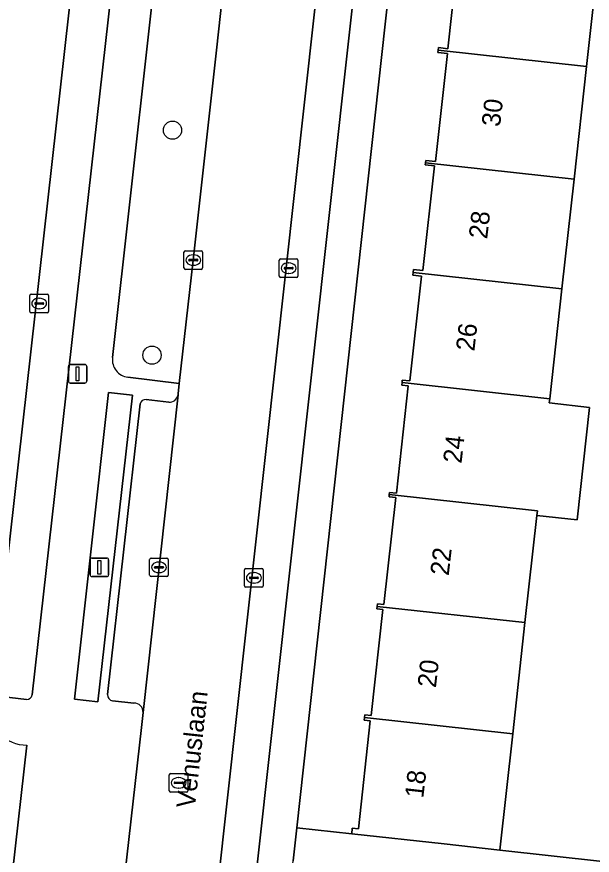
# Model space of a CAD drawing. Extents: x 161928 to 163071, y 386474 to 387428.
# Drawn here: x 162058.31 to 162089.23, y 386667.9 to 386712.98 of the extents above; entities that cross this region are included whole.
import ezdxf

# ---------------------------------------------------------------- set-up
doc = ezdxf.new("R2010")
doc.units = 0
for name, color, linetype in [('IMGEO_Boom', 7, 'Continuous'), ('IMGEO_Erf', 7, 'Continuous'), ('IMGEO_Groenvoorziening', 7, 'Continuous'), ('IMGEO_Kolk', 7, 'Continuous'), ('IMGEO_Lichtmast', 7, 'Continuous'), ('IMGEO_Openbare_ruimte_label', 7, 'Continuous'), ('IMGEO_Pand', 7, 'Continuous'), ('IMGEO_Pand_nummerreeks', 7, 'Continuous'), ('IMGEO_Parkeervlak_open', 7, 'Continuous'), ('IMGEO_Rijbaan_lokaal_open', 7, 'Continuous'), ('IMGEO_Rioolput', 7, 'Continuous'), ('IMGEO_Voetpad_open', 7, 'Continuous')]:
    doc.layers.add(name, color=color, linetype=linetype)

msp = doc.modelspace()

# ---------------------------------------------------------------- linework, layer by layer
at = {"layer": 'IMGEO_Boom'}
for centre in [(162066.678, 386706.88), (162065.576, 386694.785)]:
    msp.add_circle(centre, 0.489, dxfattribs=at)
at = {"layer": 'IMGEO_Erf'}
for points in [[(162078.66, 386717.651), (162073.359, 386669.381), (162076.305, 386669.058), (162076.338, 386669.358), (162076.664, 386669.322), (162077.306, 386675.119), (162076.979, 386675.156), (162076.995, 386675.305), (162077.011, 386675.453), (162077.346, 386675.415), (162077.977, 386681.112), (162077.659, 386681.148), (162077.674, 386681.282), (162077.688, 386681.415), (162078.04, 386681.377), (162078.676, 386687.13), (162078.314, 386687.171), (162078.327, 386687.29), (162078.34, 386687.409), (162078.705, 386687.369), (162079.343, 386693.129), (162078.997, 386693.168), (162079.012, 386693.308), (162079.027, 386693.443), (162079.426, 386693.399), (162080.05, 386699.029), (162079.596, 386699.08), (162079.613, 386699.232), (162079.63, 386699.386), (162080.13, 386699.331), (162080.752, 386704.956), (162080.259, 386705.01), (162080.272, 386705.13), (162080.285, 386705.249), (162080.803, 386705.191), (162081.447, 386711.007), (162080.94, 386711.063), (162080.954, 386711.19), (162080.968, 386711.317), (162081.474, 386711.261), (162082.106, 386716.972)], [(162089.606, 386716.442), (162088.927, 386710.31), (162088.256, 386704.248), (162087.603, 386698.35), (162086.949, 386692.432), (162086.925, 386692.219), (162089.084, 386691.98), (162088.414, 386685.93), (162086.255, 386686.169), (162085.618, 386680.405), (162084.956, 386674.427), (162084.265, 386668.177), (162095.453, 386666.94)]]:
    msp.add_lwpolyline(points, dxfattribs=at)
at = {"layer": 'IMGEO_Groenvoorziening'}
for points in [[(162064.286, 386693.602), (162067.033, 386693.256), (162067.793, 386699.898), (162069.042, 386711.185), (162070.145, 386721.378)], [(162066.368, 386720.915), (162063.454, 386694.657)]]:
    msp.add_lwpolyline(points, dxfattribs=at)
msp.add_lwpolyline([(162064.522, 386692.626), (162063.246, 386692.783), (162061.405, 386676.284), (162062.669, 386676.14)], close=True, dxfattribs=at)
msp.add_arc((162064.394, 386694.543), 0.947, 173.0791, 263.4414, dxfattribs=at)
at = {"layer": 'IMGEO_Kolk'}
for p, q in [((162067.292, 386699.472), (162067.292, 386700.324)), ((162067.367, 386700.398), (162068.219, 386700.398)), ((162067.78, 386700.178), (162067.805, 386700.178)), ((162068.293, 386700.324), (162068.293, 386699.472)), ((162067.551, 386699.892), (162067.551, 386699.904)), ((162067.989, 386699.855), (162067.591, 386699.855)), ((162067.594, 386699.941), (162067.992, 386699.941)), ((162067.803, 386699.618), (162067.778, 386699.618)), ((162068.035, 386699.904), (162068.035, 386699.892)), ((162072.415, 386699.036), (162072.415, 386699.888)), ((162072.49, 386699.962), (162073.342, 386699.962)), ((162072.903, 386699.742), (162072.928, 386699.742)), ((162073.416, 386699.888), (162073.416, 386699.036)), ((162068.219, 386699.398), (162067.367, 386699.398)), ((162072.674, 386699.456), (162072.674, 386699.468)), ((162073.112, 386699.419), (162072.714, 386699.419)), ((162072.717, 386699.505), (162073.115, 386699.505)), ((162072.926, 386699.182), (162072.901, 386699.182)), ((162073.158, 386699.468), (162073.158, 386699.456)), ((162073.342, 386698.962), (162072.49, 386698.962)), ((162059.013, 386697.137), (162059.013, 386697.989)), ((162059.088, 386698.063), (162059.94, 386698.063)), ((162059.501, 386697.843), (162059.526, 386697.843)), ((162060.014, 386697.989), (162060.014, 386697.137)), ((162059.272, 386697.557), (162059.272, 386697.569)), ((162059.71, 386697.52), (162059.312, 386697.52)), ((162059.315, 386697.606), (162059.713, 386697.606)), ((162059.524, 386697.283), (162059.499, 386697.283)), ((162059.756, 386697.569), (162059.756, 386697.557)), ((162059.94, 386697.063), (162059.088, 386697.063)), ((162065.45, 386682.953), (162065.45, 386683.805)), ((162065.525, 386683.879), (162066.377, 386683.879)), ((162066.451, 386683.805), (162066.451, 386682.953)), ((162065.709, 386683.373), (162065.709, 386683.385)), ((162066.147, 386683.336), (162065.749, 386683.336)), ((162065.752, 386683.422), (162066.15, 386683.422)), ((162065.938, 386683.659), (162065.963, 386683.659)), ((162066.193, 386683.385), (162066.193, 386683.373)), ((162070.624, 386683.314), (162071.476, 386683.314)), ((162066.377, 386682.879), (162065.525, 386682.879)), ((162065.961, 386683.099), (162065.936, 386683.099)), ((162070.549, 386682.388), (162070.549, 386683.24)), ((162070.851, 386682.857), (162071.249, 386682.857)), ((162071.037, 386683.094), (162071.062, 386683.094)), ((162071.55, 386683.24), (162071.55, 386682.388)), ((162070.808, 386682.808), (162070.808, 386682.82)), ((162071.246, 386682.771), (162070.848, 386682.771)), ((162071.06, 386682.534), (162071.035, 386682.534)), ((162071.292, 386682.82), (162071.292, 386682.808)), ((162071.476, 386682.314), (162070.624, 386682.314))]:
    msp.add_line(p, q, dxfattribs=at)
for points in [[(162067.292, 386699.472), (162067.292, 386700.324)], [(162067.367, 386700.398), (162068.219, 386700.398)], [(162068.293, 386700.324), (162068.293, 386699.472)], [(162072.415, 386699.036), (162072.415, 386699.888)], [(162072.49, 386699.962), (162073.342, 386699.962)], [(162073.416, 386699.888), (162073.416, 386699.036)], [(162068.219, 386699.398), (162067.367, 386699.398)], [(162073.342, 386698.962), (162072.49, 386698.962)], [(162059.013, 386697.137), (162059.013, 386697.989)], [(162059.088, 386698.063), (162059.94, 386698.063)], [(162060.014, 386697.989), (162060.014, 386697.137)], [(162059.94, 386697.063), (162059.088, 386697.063)], [(162065.45, 386682.953), (162065.45, 386683.805)], [(162065.525, 386683.879), (162066.377, 386683.879)], [(162066.451, 386683.805), (162066.451, 386682.953)], [(162070.624, 386683.314), (162071.476, 386683.314)], [(162066.377, 386682.879), (162065.525, 386682.879)], [(162070.549, 386682.388), (162070.549, 386683.24)], [(162071.55, 386683.24), (162071.55, 386682.388)], [(162071.476, 386682.314), (162070.624, 386682.314)]]:
    msp.add_lwpolyline(points, dxfattribs=at)
for centre, radius, start, end in [((162067.369, 386700.322), 0.0765, 91.552, 178.448), ((162067.369, 386700.322), 0.0765, 91.552, 178.448), ((162068.217, 386700.322), 0.0765, 1.552, 88.448), ((162068.217, 386700.322), 0.0765, 1.552, 88.448), ((162067.591, 386699.901), 0.0403, 85.8775, 175.7526), ((162067.588, 386699.891), 0.0366, 178.938, 274.7102), ((162067.992, 386699.898), 0.043, 264.8664, 352.4533), ((162067.996, 386699.903), 0.0386, 1.7309, 96.639), ((162072.492, 386699.886), 0.0765, 91.552, 178.448), ((162072.492, 386699.886), 0.0765, 91.552, 178.448), ((162073.34, 386699.886), 0.0765, 1.552, 88.448), ((162073.34, 386699.886), 0.0765, 1.552, 88.448), ((162067.369, 386699.474), 0.0765, 181.552, 268.448), ((162067.369, 386699.474), 0.0765, 181.552, 268.448), ((162068.217, 386699.474), 0.0765, 271.552, 358.448), ((162068.217, 386699.474), 0.0765, 271.552, 358.448), ((162072.714, 386699.465), 0.0403, 85.8775, 175.7526), ((162072.711, 386699.455), 0.0366, 178.938, 274.7102), ((162073.115, 386699.462), 0.043, 264.8664, 352.4533), ((162073.119, 386699.467), 0.0386, 1.7309, 96.639), ((162072.492, 386699.038), 0.0765, 181.552, 268.448), ((162072.492, 386699.038), 0.0765, 181.552, 268.448), ((162073.34, 386699.038), 0.0765, 271.552, 358.448), ((162073.34, 386699.038), 0.0765, 271.552, 358.448), ((162059.09, 386697.987), 0.0765, 91.552, 178.448), ((162059.09, 386697.987), 0.0765, 91.552, 178.448), ((162059.938, 386697.987), 0.0765, 1.552, 88.448), ((162059.938, 386697.987), 0.0765, 1.552, 88.448), ((162059.312, 386697.566), 0.0403, 85.8775, 175.7526), ((162059.309, 386697.556), 0.0366, 178.938, 274.7102), ((162059.713, 386697.563), 0.043, 264.8664, 352.4533), ((162059.717, 386697.568), 0.0386, 1.7309, 96.639), ((162059.09, 386697.139), 0.0765, 181.552, 268.448), ((162059.09, 386697.139), 0.0765, 181.552, 268.448), ((162059.938, 386697.139), 0.0765, 271.552, 358.448), ((162059.938, 386697.139), 0.0765, 271.552, 358.448), ((162065.527, 386683.803), 0.0765, 91.552, 178.448), ((162065.527, 386683.803), 0.0765, 91.552, 178.448), ((162066.375, 386683.803), 0.0765, 1.552, 88.448), ((162066.375, 386683.803), 0.0765, 1.552, 88.448), ((162065.749, 386683.382), 0.0403, 85.8775, 175.7526), ((162065.746, 386683.372), 0.0366, 178.938, 274.7102), ((162066.15, 386683.379), 0.043, 264.8664, 352.4533), ((162066.154, 386683.384), 0.0386, 1.7309, 96.639), ((162070.626, 386683.238), 0.0765, 91.552, 178.448), ((162070.626, 386683.238), 0.0765, 91.552, 178.448), ((162071.474, 386683.238), 0.0765, 1.552, 88.448), ((162071.474, 386683.238), 0.0765, 1.552, 88.448), ((162065.527, 386682.955), 0.0765, 181.552, 268.448), ((162065.527, 386682.955), 0.0765, 181.552, 268.448), ((162066.375, 386682.955), 0.0765, 271.552, 358.448), ((162066.375, 386682.955), 0.0765, 271.552, 358.448), ((162070.848, 386682.817), 0.0403, 85.8775, 175.7526), ((162071.253, 386682.819), 0.0386, 1.7309, 96.639), ((162070.845, 386682.807), 0.0366, 178.938, 274.7102), ((162071.249, 386682.814), 0.043, 264.8664, 352.4533), ((162070.626, 386682.39), 0.0765, 181.552, 268.448), ((162070.626, 386682.39), 0.0765, 181.552, 268.448), ((162071.474, 386682.39), 0.0765, 271.552, 358.448), ((162071.474, 386682.39), 0.0765, 271.552, 358.448)]:
    msp.add_arc(centre, radius, start, end, dxfattribs=at)
for centre, major_axis, ratio, start_param, end_param in [((162067.779, 386699.898), (-0.387, 0.002), 0.722429, 4.712389, 7.853982), ((162067.804, 386699.898), (-0.39, 0.002), 0.717154, 1.570796, 4.712389), ((162072.902, 386699.462), (-0.387, 0.002), 0.722429, 4.712389, 7.853982), ((162072.927, 386699.462), (-0.39, 0.002), 0.717154, 1.570796, 4.712389), ((162059.5, 386697.563), (-0.387, 0.002), 0.722429, 4.712389, 7.853982), ((162059.525, 386697.563), (-0.39, 0.002), 0.717154, 1.570796, 4.712389), ((162065.937, 386683.379), (-0.387, 0.002), 0.722429, 4.712389, 7.853982), ((162065.962, 386683.379), (-0.39, 0.002), 0.717154, 1.570796, 4.712389), ((162071.036, 386682.814), (-0.387, 0.002), 0.722429, 4.712389, 7.853982), ((162071.061, 386682.814), (-0.39, 0.002), 0.717154, 1.570796, 4.712389)]:
    msp.add_ellipse(centre, major_axis=major_axis, ratio=ratio, start_param=start_param, end_param=end_param, dxfattribs=at)
at = {"layer": 'IMGEO_Lichtmast'}
for p, q in [((162061.082, 386693.383), (162061.082, 386694.183)), ((162061.082, 386694.183), (162061.082, 386693.383)), ((162061.182, 386694.283), (162061.972, 386694.283)), ((162061.972, 386694.283), (162061.182, 386694.283)), ((162062.072, 386694.183), (162062.072, 386693.383)), ((162062.072, 386693.383), (162062.072, 386694.183)), ((162061.972, 386693.283), (162061.182, 386693.283)), ((162061.182, 386693.283), (162061.972, 386693.283)), ((162062.252, 386682.98), (162062.252, 386683.78)), ((162062.252, 386683.78), (162062.252, 386682.98)), ((162062.352, 386683.88), (162063.142, 386683.88)), ((162063.142, 386683.88), (162062.352, 386683.88)), ((162063.242, 386683.78), (162063.242, 386682.98)), ((162063.242, 386682.98), (162063.242, 386683.78)), ((162063.142, 386682.88), (162062.352, 386682.88)), ((162062.352, 386682.88), (162063.142, 386682.88))]:
    msp.add_line(p, q, dxfattribs=at)
for points in [[(162061.502, 386694.158), (162061.652, 386694.158), (162061.652, 386693.408), (162061.502, 386693.408), (162061.502, 386694.158)], [(162062.672, 386683.755), (162062.822, 386683.755), (162062.822, 386683.005), (162062.672, 386683.005), (162062.672, 386683.755)]]:
    msp.add_lwpolyline(points, dxfattribs=at)
for centre, start, end in [((162061.182, 386694.183), 90, 180), ((162061.182, 386694.183), 90, 180), ((162061.972, 386694.183), 0, 90), ((162061.972, 386694.183), 360, 90), ((162061.182, 386693.383), 180, 270), ((162061.182, 386693.383), 180, 270), ((162061.972, 386693.383), 270, 0), ((162061.972, 386693.383), 270, 0), ((162062.352, 386683.78), 90, 180), ((162062.352, 386683.78), 90, 180), ((162063.142, 386683.78), 0, 90), ((162063.142, 386683.78), 360, 90), ((162062.352, 386682.98), 180, 270), ((162062.352, 386682.98), 180, 270), ((162063.142, 386682.98), 270, 0), ((162063.142, 386682.98), 270, 0)]:
    msp.add_arc(centre, 0.1, start, end, dxfattribs=at)
at = {"layer": 'IMGEO_Pand'}
for points in [[(162088.927, 386710.31), (162089.606, 386716.442), (162086.573, 386716.778), (162081.603, 386717.328), (162081.57, 386717.032), (162082.106, 386716.972), (162081.474, 386711.261), (162080.968, 386711.317), (162080.954, 386711.19)], [(162088.256, 386704.248), (162088.927, 386710.31), (162080.954, 386711.19), (162080.94, 386711.063), (162081.447, 386711.007), (162080.803, 386705.191), (162080.285, 386705.249), (162080.272, 386705.13)], [(162080.272, 386705.13), (162080.259, 386705.01), (162080.752, 386704.956), (162080.13, 386699.331), (162079.63, 386699.386), (162079.613, 386699.232), (162087.603, 386698.35), (162088.256, 386704.248)], [(162079.613, 386699.232), (162079.596, 386699.08), (162080.05, 386699.029), (162079.426, 386693.399), (162079.027, 386693.443), (162079.012, 386693.308), (162086.949, 386692.432), (162087.603, 386698.35)], [(162089.084, 386691.98), (162086.925, 386692.219), (162086.949, 386692.432), (162079.012, 386693.308), (162078.997, 386693.168), (162079.343, 386693.129), (162078.705, 386687.369), (162078.34, 386687.409), (162078.327, 386687.29), (162086.282, 386686.412), (162086.255, 386686.169), (162088.414, 386685.93)], [(162086.255, 386686.169), (162086.282, 386686.412), (162078.327, 386687.29), (162078.314, 386687.171), (162078.676, 386687.13), (162078.04, 386681.377), (162077.688, 386681.415), (162077.674, 386681.282), (162085.618, 386680.405)], [(162084.956, 386674.427), (162085.618, 386680.405), (162077.674, 386681.282), (162077.659, 386681.148), (162077.977, 386681.112), (162077.346, 386675.415), (162077.011, 386675.453), (162076.995, 386675.305)], [(162076.995, 386675.305), (162076.979, 386675.156), (162077.306, 386675.119), (162076.664, 386669.322), (162076.338, 386669.358), (162076.305, 386669.058), (162081.275, 386668.508), (162084.265, 386668.177), (162084.956, 386674.427)]]:
    msp.add_lwpolyline(points, close=True, dxfattribs=at)
at = {"layer": 'IMGEO_Parkeervlak_open'}
for points in [[(162075.324, 386722.497), (162069.106, 386666.289), (162068.747, 386663.239)], [(162070.821, 386663.793), (162071.089, 386666.087), (162077.22, 386721.538)], [(162061.783, 386719.282), (162057.724, 386682.972), (162056.967, 386675.975)], [(162059.135, 386676.527), (162063.823, 386718.24)], [(162065.093, 386675.567), (162066.976, 386692.648)], [(162066.473, 386692.257), (162065.261, 386692.398)], [(162064.933, 386692.166), (162063.18, 386676.545)], [(162057.489, 386676.43), (162058.824, 386676.271)], [(162063.452, 386676.195), (162064.606, 386676.079)]]:
    msp.add_lwpolyline(points, dxfattribs=at)
for centre, radius, start, end in [((162065.235, 386692.088), 0.312, 85.1246, 165.4202), ((162066.509, 386692.73), 0.474, 265.6463, 350.0721), ((162063.533, 386676.538), 0.353, 178.9428, 256.7619), ((162058.819, 386676.594), 0.323, 270.8198, 348.0993), ((162064.626, 386675.61), 0.469, 354.7291, 92.4038)]:
    msp.add_arc(centre, radius, start, end, dxfattribs=at)
at = {"layer": 'IMGEO_Rijbaan_lokaal_open'}
msp.add_lwpolyline([(162077.675, 386743.338), (162072.667, 386743.884), (162070.642, 386725.976), (162070.145, 386721.378), (162069.042, 386711.185), (162067.793, 386699.898), (162067.033, 386693.256), (162066.982, 386692.707), (162066.976, 386692.648), (162065.093, 386675.567), (162065.016, 386674.763), (162063.892, 386664.791), (162063.861, 386664.586), (162063.828, 386664.177), (162063.68, 386663.025), (162068.677, 386662.451), (162068.747, 386663.239), (162069.106, 386666.289), (162075.324, 386722.497), (162075.803, 386726.786), (162077.47, 386741.703)], close=True, dxfattribs=at)
for points in [[(162056.967, 386675.975), (162057.724, 386682.972), (162061.783, 386719.282)], [(162019.864, 386677.601), (162019.766, 386676.872), (162018.998, 386671.334), (162022.025, 386671.003), (162025.052, 386670.672), (162028.079, 386670.342), (162031.106, 386670.011), (162034.133, 386669.68), (162037.161, 386669.349), (162040.188, 386669.018), (162043.215, 386668.688), (162046.242, 386668.357), (162049.269, 386668.026), (162058.079, 386666.977), (162058.851, 386673.825)]]:
    msp.add_lwpolyline(points, dxfattribs=at)
msp.add_arc((162058.789, 386675.671), 1.847, 170.5317, 271.9232, dxfattribs=at)
at = {"layer": 'IMGEO_Rioolput'}
for p, q in [((162066.506, 386671.366), (162066.506, 386672.218)), ((162066.581, 386672.292), (162067.433, 386672.292)), ((162066.994, 386672.072), (162067.019, 386672.072)), ((162067.507, 386672.218), (162067.507, 386671.366)), ((162066.765, 386671.786), (162066.765, 386671.798)), ((162067.203, 386671.749), (162066.805, 386671.749)), ((162066.808, 386671.835), (162067.206, 386671.835)), ((162067.249, 386671.798), (162067.249, 386671.786)), ((162067.433, 386671.292), (162066.581, 386671.292)), ((162067.017, 386671.512), (162066.992, 386671.512))]:
    msp.add_line(p, q, dxfattribs=at)
for points in [[(162066.506, 386671.366), (162066.506, 386672.218)], [(162066.581, 386672.292), (162067.433, 386672.292)], [(162067.507, 386672.218), (162067.507, 386671.366)], [(162067.433, 386671.292), (162066.581, 386671.292)]]:
    msp.add_lwpolyline(points, dxfattribs=at)
for centre, radius, start, end in [((162066.583, 386672.216), 0.0765, 91.552, 178.448), ((162066.583, 386672.216), 0.0765, 91.552, 178.448), ((162067.431, 386672.216), 0.0765, 1.552, 88.448), ((162067.431, 386672.216), 0.0765, 1.552, 88.448), ((162066.805, 386671.795), 0.0403, 85.8775, 175.7526), ((162066.802, 386671.785), 0.0366, 178.938, 274.7102), ((162067.206, 386671.792), 0.043, 264.8664, 352.4533), ((162067.21, 386671.797), 0.0386, 1.7309, 96.639), ((162066.583, 386671.368), 0.0765, 181.552, 268.448), ((162066.583, 386671.368), 0.0765, 181.552, 268.448), ((162067.431, 386671.368), 0.0765, 271.552, 358.448), ((162067.431, 386671.368), 0.0765, 271.552, 358.448)]:
    msp.add_arc(centre, radius, start, end, dxfattribs=at)
for centre, major_axis, ratio, start_param, end_param in [((162066.993, 386671.792), (-0.387, 0.002), 0.722429, 4.712389, 7.853982), ((162067.018, 386671.792), (-0.39, 0.002), 0.717154, 1.570796, 4.712389)]:
    msp.add_ellipse(centre, major_axis=major_axis, ratio=ratio, start_param=start_param, end_param=end_param, dxfattribs=at)
at = {"layer": 'IMGEO_Voetpad_open'}
for points in [[(162077.22, 386721.538), (162071.089, 386666.087), (162070.821, 386663.793)], [(162063.454, 386694.657), (162066.368, 386720.915)], [(162063.823, 386718.24), (162059.135, 386676.527)], [(162072.238, 386660.024), (162073.164, 386667.602), (162073.359, 386669.381), (162078.66, 386717.651)], [(162100.497, 386713.291), (162100.079, 386709.083), (162099.669, 386704.959), (162099.525, 386704.973), (162099.158, 386701.285), (162098.74, 386697.077), (162098.33, 386692.953), (162097.77, 386688.799), (162097.4, 386685.071), (162096.99, 386680.947), (162096.847, 386680.961), (162096.426, 386676.727), (162096.062, 386673.066), (162095.652, 386668.942), (162095.453, 386666.94), (162084.265, 386668.177), (162081.275, 386668.508), (162076.305, 386669.058), (162073.359, 386669.381), (162073.164, 386667.602)], [(162066.976, 386692.648), (162066.982, 386692.707), (162067.033, 386693.256), (162064.286, 386693.602)], [(162065.261, 386692.398), (162066.473, 386692.257)], [(162063.18, 386676.545), (162064.933, 386692.166)], [(162058.824, 386676.271), (162057.489, 386676.43)], [(162064.606, 386676.079), (162063.452, 386676.195)], [(162060.311, 386657.173), (162063.016, 386656.838), (162063.68, 386663.025), (162063.828, 386664.177), (162063.861, 386664.586), (162063.892, 386664.791), (162065.016, 386674.763), (162065.093, 386675.567)], [(162058.851, 386673.825), (162058.079, 386666.977), (162057.437, 386660.706), (162057.229, 386657.61), (162056.83, 386654.281), (162056.614, 386652.142), (162056.103, 386647.755), (162055.675, 386643.889), (162054.418, 386632.792), (162053.971, 386628.851), (162053.483, 386624.455), (162053.217, 386622.316), (162052.349, 386615.603), (162052.344, 386615.562), (162051.809, 386611.197), (162051.78, 386610.944), (162050.847, 386602.202), (162050.808, 386601.768), (162049.408, 386588.832), (162049.041, 386585.371)]]:
    msp.add_lwpolyline(points, dxfattribs=at)
msp.add_lwpolyline([(162061.405, 386676.284), (162063.246, 386692.783), (162064.522, 386692.626), (162062.669, 386676.14)], close=True, dxfattribs=at)
for centre, radius, start, end in [((162064.394, 386694.543), 0.947, 173.0791, 263.4414), ((162065.235, 386692.088), 0.312, 85.1246, 165.4202), ((162066.509, 386692.73), 0.474, 265.6463, 350.0721), ((162063.533, 386676.538), 0.353, 178.9428, 256.7619), ((162058.819, 386676.594), 0.323, 270.8198, 348.0993), ((162058.789, 386675.671), 1.847, 170.5317, 271.9232), ((162064.626, 386675.61), 0.469, 354.7291, 92.4038)]:
    msp.add_arc(centre, radius, start, end, dxfattribs=at)

# ---------------------------------------------------------------- texts
at = {"layer": 'IMGEO_Openbare_ruimte_label'}
msp.add_text('Venuslaan', height=1, rotation=83.6851, dxfattribs=at).set_placement((162067.878, 386670.398))
at = {"layer": 'IMGEO_Pand_nummerreeks'}
for s, rotation, p in [('30', 83.4846, (162084.273, 386707.033)), ('28', 83.4846, (162083.584, 386701.002)), ('26', 83.4846, (162082.895, 386694.968)), ('24', 83.4857, (162082.205, 386688.937)), ('22', 83.4857, (162081.516, 386682.903)), ('20', 83.4846, (162080.829, 386676.878)), ('18', 83.4846, (162080.15, 386670.938))]:
    msp.add_text(s, height=1, rotation=rotation, dxfattribs=at).set_placement(p)

doc.saveas('drawing.dxf')
